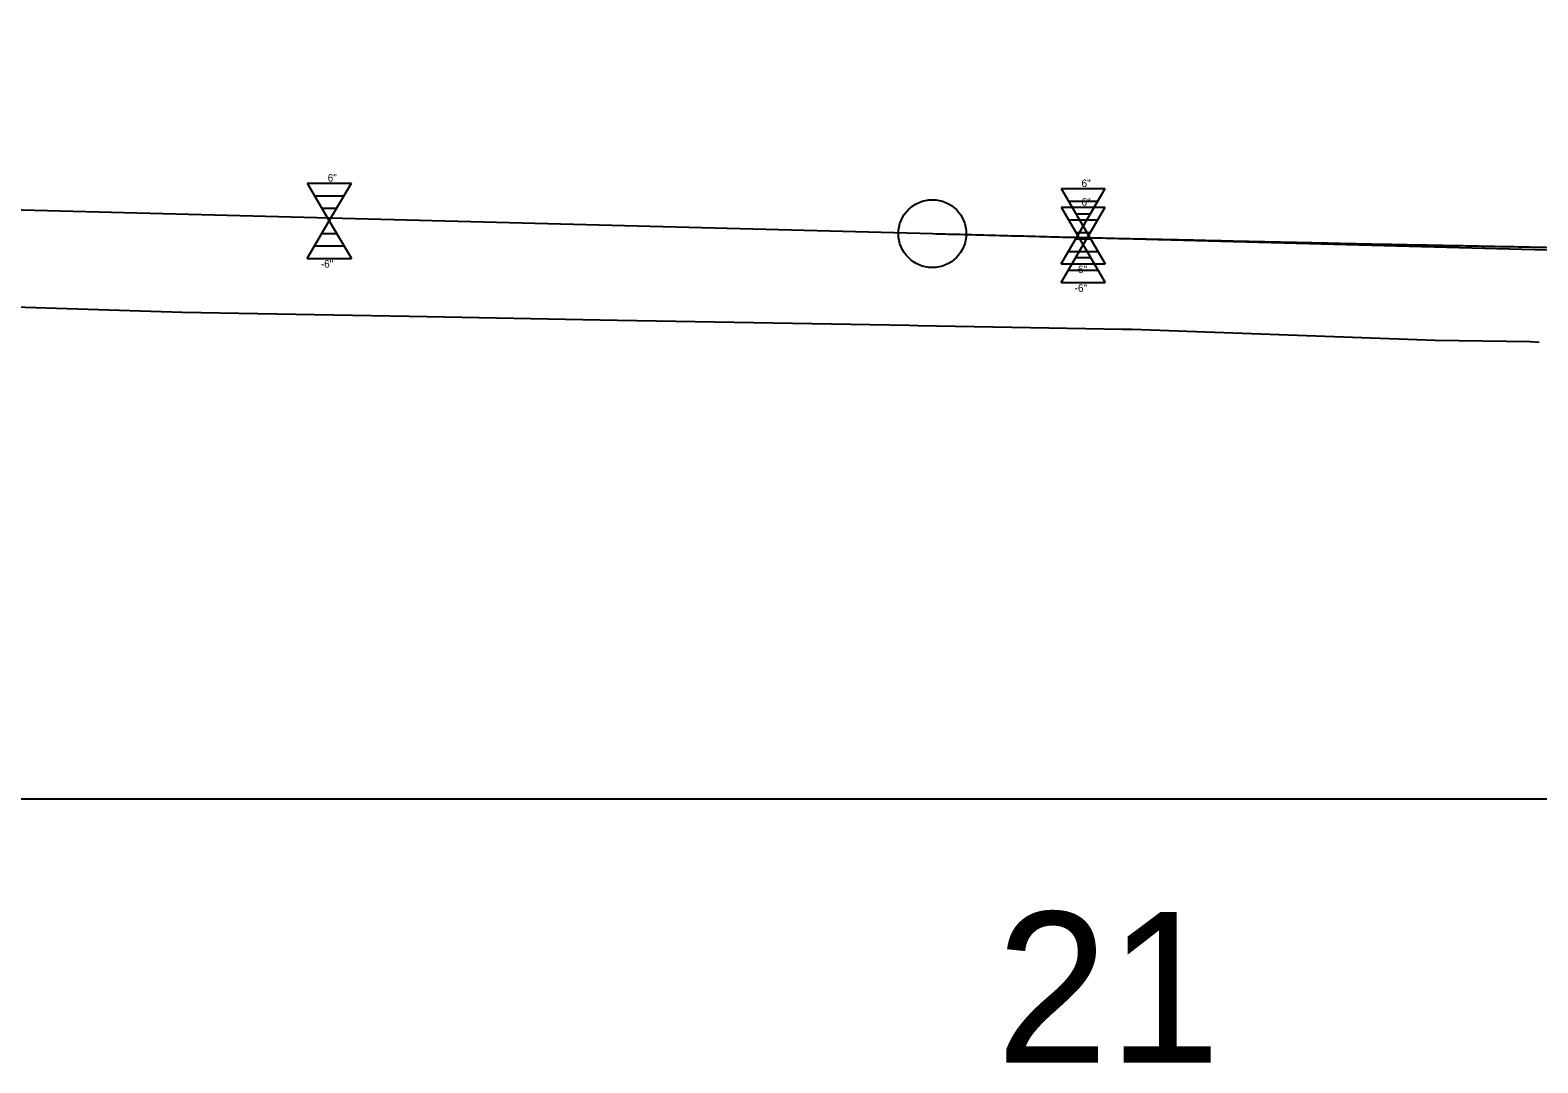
# Model space of a CAD drawing. Extents: x 573468 to 580768, y -57414 to -51768.
# Drawn here: x 574795.4 to 574895.4, y -53116 to -53047.5 of the extents above; entities that cross this region are included whole.
import ezdxf

# ---------------------------------------------------------------- set-up
doc = ezdxf.new("R2010")
doc.units = 0
for name, color, linetype in [('Exist Profile Cell', 7, 'Continuous'), ('Exist Vertical Profile Ground Line', 7, 'Continuous'), ('Exist Vertical Profile Horizontal Axis Label Major', 7, 'Continuous'), ('Pattern 2', 7, 'Continuous'), ('Prop Vertical Profile Curve Label', 7, 'Continuous'), ('Prop Vertical Profile Grade', 7, 'Continuous'), ('Prop VPI Label', 7, 'Continuous'), ('Scratch_Level_0', 7, 'Continuous')]:
    doc.layers.add(name, color=color, linetype=linetype)

msp = doc.modelspace()

# ---------------------------------------------------------------- linework, layer by layer
at = {"layer": 'Exist Profile Cell'}
msp.add_line((573765.21, -53098.54), (577467.91, -53098.54), dxfattribs=at)
at = {"layer": 'Exist Vertical Profile Ground Line'}
for points in [[(574790.85, -53065.78), (574805.44, -53066.25), (574820.5, -53066.52)], [(574820.5, -53066.52), (574821.69, -53066.54), (574834.32, -53066.79), (574853.67, -53067.12), (574854.24, -53067.13), (574861.72, -53067.26), (574867.83, -53067.38), (574868.46, -53067.38), (574888.56, -53068.1), (574894.87, -53068.2), (574895.45, -53068.23)]]:
    msp.add_lwpolyline(points, dxfattribs=at)
at = {"layer": 'Pattern 2'}
for p, q in [((574813.75, -53057.69), (574816.68, -53057.69)), ((574813.75, -53057.69), (574815.21, -53060.19)), ((574814.24, -53058.53), (574816.19, -53058.53)), ((574815.21, -53060.19), (574816.68, -53057.69)), ((574814.73, -53059.36), (574815.7, -53059.36)), ((574863.75, -53059.29), (574866.68, -53059.29)), ((574863.75, -53059.29), (574865.21, -53061.79)), ((574865.21, -53061.79), (574866.68, -53059.29)), ((574813.75, -53062.69), (574815.21, -53060.19)), ((574815.21, -53060.19), (574816.68, -53062.69)), ((574864.24, -53060.13), (574866.19, -53060.13)), ((574814.73, -53061.03), (574815.7, -53061.03)), ((574864.73, -53060.96), (574865.7, -53060.96)), ((574814.24, -53061.86), (574816.19, -53061.86)), ((574863.75, -53064.29), (574865.21, -53061.79)), ((574864.73, -53062.63), (574865.7, -53062.63)), ((574865.21, -53061.79), (574866.68, -53064.29)), ((574813.75, -53062.69), (574816.68, -53062.69)), ((574864.24, -53063.46), (574866.19, -53063.46)), ((574863.75, -53064.29), (574866.68, -53064.29))]:
    msp.add_line(p, q, dxfattribs=at)
at = {"layer": 'Prop Vertical Profile Curve Label'}
msp.add_circle((574855.21, -53061.04), 2.25, dxfattribs=at)
at = {"layer": 'Prop Vertical Profile Grade'}
msp.add_line((574340.21, -53047.54), (574855.21, -53061.04), dxfattribs=at)
msp.add_spline([(574855.21, -53061.04), (574859.41, -53061.15), (574863.61, -53061.26), (574867.81, -53061.36), (574872.01, -53061.45), (574876.21, -53061.55), (574880.41, -53061.64), (574884.61, -53061.73), (574888.81, -53061.81), (574893.01, -53061.89), (574897.21, -53061.97), (574901.41, -53062.04), (574905.61, -53062.11), (574909.81, -53062.18), (574914.01, -53062.24), (574918.21, -53062.3), (574922.41, -53062.36), (574926.61, -53062.41), (574930.81, -53062.46), (574935.01, -53062.51), (574939.21, -53062.55), (574943.41, -53062.59), (574947.61, -53062.62), (574951.81, -53062.65), (574956.01, -53062.68), (574960.21, -53062.71), (574964.41, -53062.73), (574968.61, -53062.75), (574972.81, -53062.76), (574977.01, -53062.77), (574981.21, -53062.78), (574985.41, -53062.78), (574989.61, -53062.79), (574993.81, -53062.78), (574998.01, -53062.78), (575002.21, -53062.77), (575006.41, -53062.75), (575010.61, -53062.74), (575014.81, -53062.72), (575019.01, -53062.69), (575023.21, -53062.66), (575027.41, -53062.63), (575031.61, -53062.6), (575035.81, -53062.56), (575040.01, -53062.52), (575044.21, -53062.48), (575048.41, -53062.43), (575052.61, -53062.38), (575056.81, -53062.32), (575061.01, -53062.26), (575065.21, -53062.2)], degree=3, dxfattribs=at)
at = {"layer": 'Prop VPI Label'}
msp.add_line((574855.21, -53061.04), (574957.46, -53063.72), dxfattribs=at)
at = {"layer": 'Scratch_Level_0'}
for p, q in [((574863.75, -53058.05), (574866.68, -53058.05)), ((574863.75, -53058.05), (574865.21, -53060.55)), ((574865.21, -53060.55), (574866.68, -53058.05)), ((574864.24, -53058.89), (574866.19, -53058.89)), ((574863.75, -53063.05), (574865.21, -53060.55)), ((574864.73, -53059.72), (574865.7, -53059.72)), ((574865.21, -53060.55), (574866.68, -53063.05)), ((574864.73, -53061.39), (574865.7, -53061.39)), ((574864.24, -53062.22), (574866.19, -53062.22)), ((574863.75, -53063.05), (574866.68, -53063.05))]:
    msp.add_line(p, q, dxfattribs=at)

# ---------------------------------------------------------------- texts
at = {"layer": 'Exist Vertical Profile Horizontal Axis Label Major'}
msp.add_text('21', height=10, dxfattribs=at).set_placement((574859.44, -53116.04))
at = {"layer": 'Pattern 2'}
for s, p in [('6"', (574815.1, -53057.59)), ('6"', (574865.1, -53059.19)), ('-6"', (574814.64, -53063.3)), ('-6"', (574864.64, -53064.9))]:
    msp.add_text(s, height=0.5, rotation=360, dxfattribs=at).set_placement(p)
at = {"layer": 'Scratch_Level_0'}
for s, p in [('6"', (574865.1, -53057.95)), ('-6"', (574864.64, -53063.66))]:
    msp.add_text(s, height=0.5, dxfattribs=at).set_placement(p)

doc.saveas('drawing.dxf')
